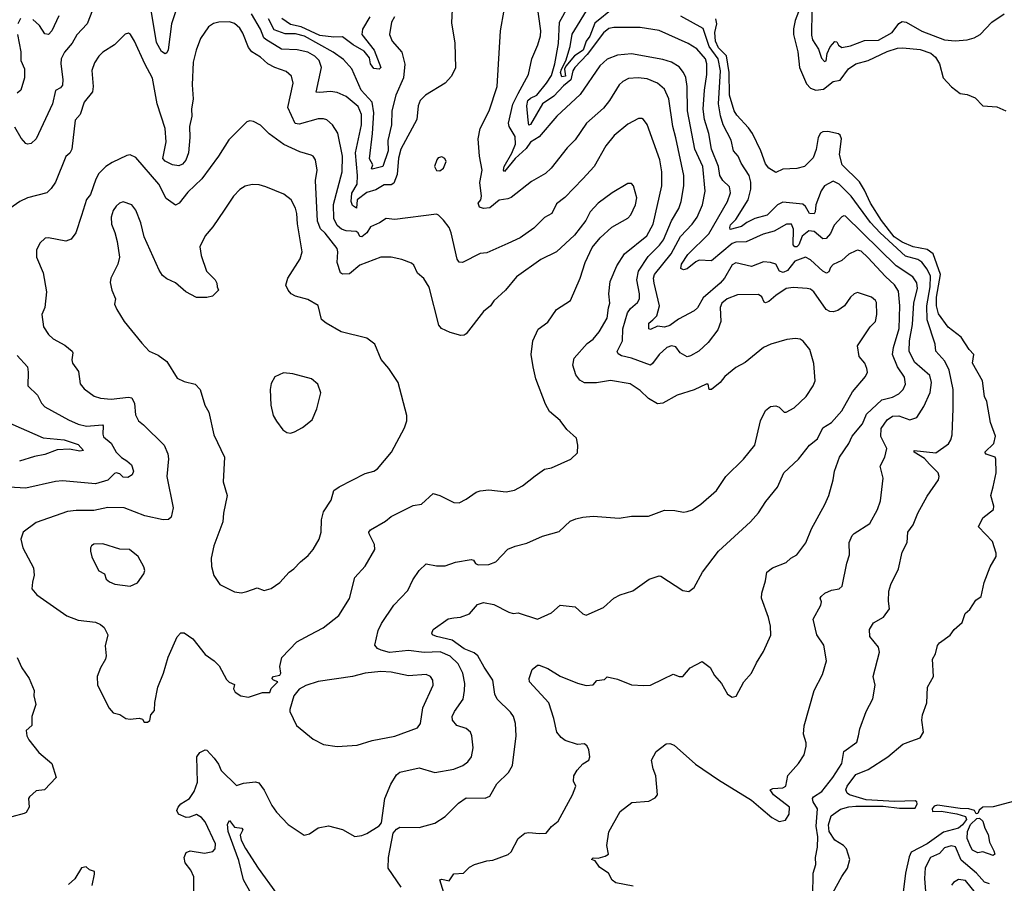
# Model space of a CAD drawing. Extents: x 1246230 to 1426786, y 660032 to 763141.
# Tile 348 of 566: x 1362810 to 1368468, y 710548 to 715509. Entities that reach past the tile are written whole.
import ezdxf

# ---------------------------------------------------------------- set-up
doc = ezdxf.new("R2010")
doc.units = 0

msp = doc.modelspace()

# ---------------------------------------------------------------- linework, layer by layer
at = {"layer": '0CON10XD'}
for points in [[(1367363, 715705), (1367360.7, 715420.7), (1367365, 715393.8), (1367400.2, 715340.2), (1367417.9, 715287.9), (1367435, 715268.8), (1367445, 715272.5), (1367450.7, 715315), (1367466.6, 715353.4), (1367495, 715384.4), (1367505, 715382), (1367515, 715363.9), (1367535, 715348.9), (1367585, 715358.5), (1367665, 715390), (1367745, 715392.3), (1367823.8, 715435), (1367861.9, 715488.1), (1367881.7, 715498.3), (1367905, 715494.6), (1367993.4, 715443.4), (1368125, 715393.8), (1368185, 715386.9), (1368255, 715392.9), (1368295, 715405.4), (1368330, 715425), (1368396.7, 715495), (1368467.1, 715542.9)], [(1363704.6, 715555), (1363682.2, 715485), (1363663, 715337), (1363655, 715318.8), (1363645, 715312.5), (1363625, 715325.8), (1363595, 715377.5), (1363554.1, 715634.1)], [(1365246.4, 710493.6), (1365225, 710566.7), (1365235, 710571.2), (1365277.5, 710562.5), (1365305, 710602.5), (1365360, 710605), (1365395, 710640), (1365424.1, 710655.9), (1365495, 710677.5), (1365529.3, 710680.7), (1365617, 710713), (1365635, 710728.8), (1365675, 710804), (1365713.3, 710835), (1365735, 710839.4), (1365797.3, 710832.7), (1365835, 710836.2), (1365866, 710874), (1365905, 710904), (1365986.2, 711056.2), (1366006, 711105), (1365992, 711135), (1365994, 711165), (1366012.7, 711197.3), (1366046.1, 711233.9), (1366080, 711255), (1366086.2, 711275), (1366080, 711315), (1366070, 711335), (1366055, 711348), (1366015, 711345.8), (1365945, 711368.6), (1365922, 711385), (1365897.1, 711415), (1365879.5, 711495), (1365850.8, 711585), (1365739.5, 711705), (1365736.7, 711725), (1365754, 711776), (1365785, 711800), (1365795, 711800), (1365845, 711781.1), (1365915, 711737.3), (1366015, 711697.3), (1366065.5, 711684.5), (1366105, 711688), (1366127.3, 711712.7), (1366170.7, 711719.3), (1366186.4, 711733.6), (1366245, 711720.5), (1366325, 711688), (1366396.4, 711683.6), (1366435, 711686.2), (1366508.6, 711721.4), (1366565, 711750), (1366600, 711735), (1366620, 711735), (1366662.5, 711785), (1366731.7, 711821.7), (1366778.3, 711788.3), (1366801.7, 711741.7), (1366843.3, 711695), (1366876.7, 711635), (1366905, 711616.7), (1366927.7, 711622.3), (1366971.2, 711705), (1367015.5, 711754.5), (1367044.2, 711815), (1367085, 711878.8), (1367126.6, 711973.4), (1367124.4, 712025), (1367112.5, 712075), (1367072.9, 712185), (1367074.2, 712215), (1367095.7, 712285), (1367103.1, 712335), (1367135, 712360.6), (1367215, 712390.8), (1367241.2, 712415), (1367275, 712434), (1367326.9, 712503.1), (1367359.4, 712585), (1367436.4, 712723.6), (1367458.9, 712775), (1367485.5, 712865), (1367492.5, 712915), (1367520, 712995), (1367573.8, 713075), (1367593.9, 713116.1), (1367652.3, 713187.7), (1367676.9, 713243.1), (1367765, 713325.3), (1367825, 713340.4), (1367861.1, 713358.9), (1367885.9, 713384.1), (1367900.4, 713415), (1367895.3, 713455), (1367853.4, 713515), (1367824.8, 713585), (1367830.4, 713625), (1367864.4, 713735), (1367868.1, 713865), (1367859.1, 713949.1), (1367836.9, 713986.9), (1367785, 714033.3), (1367683.2, 714143.2), (1367645, 714179.6), (1367625, 714185.5), (1367615, 714182.2), (1367575, 714161.5), (1367535, 714125.5), (1367485, 714102.1), (1367468.5, 714085), (1367459.9, 714060.1), (1367446.2, 714053.8), (1367424.6, 714064.6), (1367355, 714130), (1367325, 714145.6), (1367265, 714121.6), (1367221.9, 714068.1), (1367196.6, 714056.6), (1367175.2, 714065.2), (1367155.3, 714105.3), (1367125, 714113.6), (1367085, 714117.5), (1367015, 714091.5), (1366925, 714112.5), (1366905, 714100), (1366860, 714025), (1366834.7, 713995), (1366738.1, 713911.9), (1366705, 713854), (1366685, 713835.8), (1366595, 713789.4), (1366545, 713753.1), (1366515, 713743.1), (1366475, 713747.9), (1366435, 713729.4), (1366425, 713732.5), (1366425.4, 713765), (1366448.9, 713785), (1366471.8, 713808.2), (1366486.6, 713865), (1366455.3, 713995), (1366452.9, 714025), (1366458.4, 714045), (1366552.9, 714165), (1366607.1, 714262.9), (1366675.2, 714334.8), (1366703.8, 714375), (1366732.8, 714445), (1366749.7, 714525), (1366735.2, 714665), (1366689.4, 714765), (1366647.5, 714985), (1366645.3, 715125.2), (1366637.8, 715177.7), (1366625.4, 715205), (1366598.7, 715238.7), (1366555, 715264.6), (1366505, 715281.2), (1366325, 715313.9), (1366245, 715306.2), (1366185, 715282.7), (1366143.8, 715245), (1366031.3, 715078.7), (1365896.4, 714955), (1365795, 714837.1), (1365745, 714805.4), (1365720.9, 714769.1), (1365657.3, 714712.7), (1365595, 714636.2), (1365589.7, 714645), (1365594.6, 714665), (1365637.8, 714742.2), (1365658.5, 714795), (1365657.3, 714837.3), (1365622.7, 714895), (1365618.8, 714915), (1365643.1, 715023.1), (1365673.9, 715086.1), (1365733.2, 715195), (1365753.3, 715285), (1365787.9, 715365), (1365802.7, 715417.3), (1365804.7, 715445), (1365779.2, 715625)], [(1363227.9, 715565), (1363197.1, 715485), (1363138.5, 715421.5), (1363110.9, 715375), (1363067.1, 715322.9), (1363048.9, 715285), (1363045.5, 715255), (1363057.9, 715165), (1363055, 715133.3), (1363045, 715118), (1363015, 715102), (1362999.1, 715025), (1362905, 714824.3), (1362875, 714798.6), (1362855, 714794.2), (1362845, 714798), (1362818.3, 714828.3), (1362782.1, 714892.1)], [(1365297.8, 715607.8), (1365290.6, 715490.6), (1365309.4, 715375), (1365313.6, 715233.6), (1365291.4, 715185), (1365255, 715144.3), (1365142.5, 715075), (1365110.6, 715045), (1365100, 715015), (1365091.4, 714935), (1364999.7, 714765), (1364987, 714713), (1364979.7, 714620.2), (1364960.1, 714569.9), (1364945, 714560.7), (1364905, 714560.8), (1364857.2, 714532.7), (1364805, 714517.3), (1364749.3, 714475), (1364745, 714426), (1364722.3, 714442.3), (1364715.2, 714465.2), (1364718.2, 714511.8), (1364748.2, 714565), (1364750.4, 714615), (1364740.2, 714745), (1364774.8, 714905), (1364774.7, 714965), (1364755, 715011.1), (1364685, 715067.3), (1364635, 715091.2), (1364595, 715097.7), (1364535, 715090.6), (1364513.8, 715093.8), (1364544.7, 715235), (1364531.5, 715275), (1364505, 715299.1), (1364465, 715321.9), (1364405, 715336), (1364315, 715339.2), (1364224.6, 715394.6), (1364213.3, 715405), (1364194, 715455), (1364142.7, 715542.7)], [(1365002.4, 710525), (1364928, 710635), (1364929.7, 710695), (1364956.5, 710835), (1364975, 710858), (1364995, 710870.8), (1365105, 710867.3), (1365195, 710892.1), (1365255, 710931.8), (1365332.3, 711007.7), (1365375, 711037.9), (1365485, 711036.9), (1365511.1, 711048.9), (1365550.8, 711119.2), (1365618.1, 711185), (1365642.5, 711225), (1365663.1, 711395), (1365658.9, 711465), (1365647.1, 711505), (1365629.8, 711529.8), (1365553.3, 711605), (1365539.5, 711635), (1365529.1, 711715), (1365478.5, 711788.5), (1365442.9, 711855), (1365421.8, 711871.8), (1365364.1, 711895), (1365295, 711944.5), (1365204.2, 711965), (1365182.9, 711975), (1365178.9, 711985), (1365186.2, 712005), (1365272.2, 712067.8), (1365305, 712072.5), (1365343.4, 712076.6), (1365393.8, 712095), (1365440.8, 712149.2), (1365475, 712161.1), (1365535, 712148.6), (1365620, 712105), (1365645, 712098), (1365675, 712102), (1365785, 712064.3), (1365865, 712101.2), (1365915, 712145.8), (1366002.5, 712135), (1366045.7, 712095.7), (1366065, 712088), (1366165, 712131.2), (1366223.6, 712186.4), (1366260, 712205), (1366332.6, 712227.4), (1366426.7, 712295), (1366483.9, 712313.9), (1366495, 712312), (1366620.5, 712230.5), (1366655, 712223.8), (1366685, 712247.5), (1366733.8, 712335), (1366825, 712456.7), (1367010, 712625), (1367055, 712676.2), (1367098.3, 712741.7), (1367165, 712823.3), (1367201.2, 712905), (1367284.4, 712985), (1367348.1, 713065), (1367395, 713100.8), (1367424.7, 713165.3), (1367474.6, 713195.4), (1367535, 713261.4), (1367595, 713371.4), (1367670, 713460), (1367681.1, 713485), (1367677.8, 713505), (1367665.6, 713535), (1367634.8, 713574.8), (1367623.5, 713635), (1367697.5, 713745), (1367728, 713775), (1367736.4, 713816.4), (1367733.3, 713885), (1367727.5, 713895), (1367704.2, 713914.2), (1367625, 713942.5), (1367605, 713934.2), (1367585, 713915.7), (1367550, 713865), (1367510.6, 713839.4), (1367485, 713831.1), (1367465, 713833.1), (1367444.2, 713845), (1367374.4, 713945), (1367355, 713961.1), (1367335.4, 713965.4), (1367255, 713970.8), (1367215, 713964.6), (1367155, 713925.3), (1367115, 713890.4), (1367095, 713882.2), (1367087.3, 713887.3), (1367075, 713916.9), (1367055, 713930.4), (1366935, 713927.8), (1366875, 713906.4), (1366845, 713880.6), (1366834.7, 713855), (1366838.8, 713775), (1366822.4, 713727.6), (1366765.5, 713655), (1366711.9, 713605), (1366665, 713577.1), (1366645, 713572.9), (1366605, 713594.4), (1366580.6, 713630.6), (1366555.4, 713635.4), (1366529.1, 713625), (1366484.6, 713585), (1366446.9, 713533.1), (1366434.7, 713525.3), (1366325, 713565.3), (1366267.3, 713577.3), (1366248.6, 713588.6), (1366242.5, 713602.5), (1366273.9, 713665), (1366275, 713733.8), (1366302.4, 713825), (1366319.2, 713850.8), (1366360.8, 713885), (1366371.8, 713905), (1366372, 713935), (1366356.1, 714015), (1366366.6, 714065), (1366420.9, 714149.1), (1366486.8, 714213.2), (1366510, 714245), (1366555.6, 714354.4), (1366596.7, 714425), (1366611.6, 714465), (1366626, 714555), (1366626, 714614), (1366580.2, 714830.2), (1366563.7, 714895), (1366540, 715055), (1366515, 715109.5), (1366475, 715144.6), (1366415, 715170), (1366363.8, 715176.2), (1366309.1, 715170.9), (1366275.4, 715154.6), (1366255, 715135.7), (1366199.5, 715045), (1366165, 715000.6), (1366066.9, 714915), (1366001.1, 714818.9), (1365956.1, 714773.9), (1365863.7, 714656.3), (1365830.8, 714625), (1365750.2, 714579.8), (1365635, 714488), (1365615, 714479.2), (1365565, 714471.5), (1365510.9, 714429.1), (1365475, 714423.6), (1365452.6, 714432.6), (1365444.4, 714455), (1365460.4, 714475), (1365464.5, 714494.5), (1365454.4, 714574.4), (1365466.9, 714645), (1365452.2, 714725), (1365444.5, 714825.5), (1365455.5, 714885), (1365507.3, 714985), (1365553.6, 715125), (1365572.2, 715445), (1365594.5, 715565)], [(1366335, 710530.9), (1366235, 710550.6), (1366214.2, 710565), (1366194, 710605), (1366155, 710630.6), (1366140.8, 710640.8), (1366115.9, 710675.9), (1366096.7, 710685), (1366105, 710693.3), (1366135, 710692.5), (1366175, 710702.5), (1366193.3, 710715), (1366183.8, 710765), (1366195.9, 710844.1), (1366260.2, 710959.8), (1366328.3, 711011.7), (1366425, 711019.4), (1366460.7, 711039.3), (1366474.4, 711055), (1366465.2, 711165.2), (1366449.7, 711205), (1366440.4, 711255), (1366466.7, 711305), (1366525, 711348.1), (1366545, 711351.6), (1366570.5, 711340.5), (1366692.8, 711232.8), (1366825, 711142), (1367014.5, 711024.5), (1367069.1, 710979.1), (1367132, 710925), (1367175, 710902.5), (1367210.5, 710909.5), (1367232.5, 710945), (1367234.3, 710985), (1367141.9, 711055), (1367122.5, 711085), (1367137.4, 711092.6), (1367194.7, 711095.3), (1367213.1, 711105), (1367223.1, 711166.9), (1367284.6, 711235.4), (1367317.1, 711285), (1367328.6, 711335), (1367328.6, 711355), (1367313.8, 711405), (1367317.7, 711452.3), (1367375.8, 711655), (1367423.2, 711746.8), (1367445.7, 711825), (1367430.8, 711915), (1367390, 711975), (1367368.8, 712065), (1367413.8, 712145), (1367416.7, 712165), (1367410, 712185), (1367416.2, 712195), (1367436.7, 712215), (1367475, 712231.8), (1367519.8, 712240.2), (1367536.7, 712255), (1367562.4, 712387.6), (1367577.8, 712435), (1367576, 712505), (1367593.8, 712545), (1367605, 712558), (1367695.7, 712615), (1367740, 712695), (1367756.9, 712745), (1367772.5, 712875), (1367754.3, 712945), (1367781.2, 712995), (1367792.9, 713045), (1367758.4, 713115), (1367760.4, 713159.6), (1367795, 713210.4), (1367825, 713231.6), (1367862.7, 713232.7), (1367925, 713210.6), (1367965, 713222.9), (1368005, 713287.5), (1368042.7, 713367.3), (1368050.3, 713425), (1368040.7, 713465), (1367951.9, 713541.9), (1367921.8, 713605), (1367923, 713665), (1367941.3, 713758.7), (1367947.7, 713882.3), (1367968.9, 713965), (1367965, 713997.1), (1367942.3, 714032.3), (1367846.5, 714095), (1367555, 714380), (1367545, 714382.9), (1367535, 714377.5), (1367491.1, 714328.9), (1367469.7, 714280.2), (1367445, 714252.7), (1367425, 714250), (1367375, 714291.8), (1367345, 714296.7), (1367306.6, 714265), (1367287.7, 714215), (1367275, 714204.1), (1367264.1, 714204.1), (1367255, 714216.7), (1367255.9, 714305.9), (1367245, 714335.4), (1367216, 714334), (1367144.6, 714294.6), (1367082.6, 714277.4), (1366985, 714232.9), (1366925, 714230.2), (1366905, 714223), (1366785, 714123.6), (1366715, 714127.2), (1366695, 714118.1), (1366645, 714077.2), (1366625, 714072.3), (1366609.2, 714079.2), (1366612.7, 714105), (1366650, 714160), (1366770.9, 714279.1), (1366877.2, 714465), (1366895.3, 714515), (1366889.5, 714549.5), (1366850.8, 714585), (1366833.3, 714615), (1366824.7, 714665), (1366785.8, 714765), (1366769.2, 714855), (1366745.2, 714935), (1366737.8, 714995), (1366745.2, 715104.8), (1366759.3, 715195), (1366758.9, 715255), (1366750.3, 715285), (1366701.5, 715341.5), (1366652.2, 715372.2), (1366485, 715447.9), (1366375, 715464.5), (1366225, 715465.4), (1366195, 715458.9), (1366165, 715433.9), (1366071.4, 715308.6), (1366000, 715235), (1365988.7, 715215), (1365976.9, 715163.1), (1365935, 715129.1), (1365879.9, 715070.1), (1365815, 715025.6), (1365745, 714906.9), (1365735, 714904), (1365731.6, 714931.6), (1365724.5, 715015), (1365730.4, 715045), (1365745, 715059.3), (1365782.2, 715075), (1365836.4, 715145), (1365865, 715189.3), (1365885.2, 715255), (1365907, 715373), (1365912.8, 715495), (1365962.3, 715585)], [(1366225, 715577.7), (1366115, 715489.6), (1366085.7, 715414.3), (1366064.5, 715385.5), (1366048.7, 715335), (1365998.8, 715301.2), (1365948.5, 715241.5), (1365941.4, 715225), (1365945.5, 715185), (1365925, 715180.5), (1365918.3, 715205), (1365922.4, 715225), (1365947.4, 715272.6), (1365972.7, 715355), (1365984, 715426), (1366081.9, 715585)], [(1367305.4, 715605), (1367266, 715505), (1367256.2, 715456.2), (1367256.6, 715425), (1367281.9, 715325), (1367290.5, 715235), (1367330.4, 715140.4), (1367355, 715115.3), (1367385, 715103.9), (1367429.2, 715110.8), (1367485, 715154), (1367525, 715161.9), (1367572.3, 715227.7), (1367615, 715255.3), (1367685, 715275.3), (1367795, 715326.3), (1367855, 715345.2), (1367885, 715348), (1367985, 715337.6), (1368046.7, 715316.7), (1368073.1, 715293.1), (1368095.3, 715255), (1368117.6, 715175), (1368165, 715122.7), (1368215, 715085.6), (1368255, 715080), (1368300, 715060), (1368345, 715014.3), (1368425, 715007.8), (1368476.1, 714986.1)], [(1362815, 715515.5), (1362798.9, 715485)], [(1363035, 715532.2), (1362995, 715445.6), (1362975, 715424.3), (1362955, 715428.1), (1362924.4, 715475), (1362885, 715510)], [(1364964, 715526), (1364945.6, 715495), (1364935.5, 715425), (1364950, 715385), (1365005, 715322), (1365023.7, 715253.7), (1365014.7, 715175.3), (1364970.7, 715075), (1364947.4, 714985), (1364946.3, 714905), (1364924.8, 714815), (1364927.4, 714755), (1364896.2, 714665), (1364835, 714650.8), (1364831.4, 714655), (1364840, 714675), (1364819.1, 714709.1), (1364838, 714855), (1364845.7, 714974.3), (1364834.8, 715035), (1364773, 715105), (1364717.7, 715227.7), (1364669.9, 715279.9), (1364612, 715322), (1364446.6, 715415), (1364395, 715428.8), (1364335, 715427.8), (1364271.7, 715451.7), (1364239.1, 715515)], [(1364822.3, 715525), (1364778.9, 715455), (1364776.6, 715425), (1364847.1, 715335), (1364885.5, 715234.5), (1364875, 715224.5), (1364845, 715229.5), (1364826.3, 715255), (1364820.6, 715290.6), (1364789.4, 715329.4), (1364725.4, 715365), (1364665, 715410.8), (1364615, 715409.5), (1364535, 715419.4), (1364428.1, 715468.1), (1364365, 715481.6), (1364316, 715516)], [(1367753.8, 714285), (1367698.5, 714345), (1367588.2, 714495), (1367518.5, 714565), (1367485, 714581.8), (1367435, 714554.6), (1367415, 714525.4), (1367384, 714445), (1367381.4, 714405), (1367375, 714393.5), (1367348.9, 714395), (1367326.1, 714436.1), (1367309.3, 714449.3), (1367195, 714461.6), (1367165, 714445.9), (1367105, 714385.3), (1367035, 714366.7), (1366988.8, 714345), (1366958.2, 714321.8), (1366893.4, 714303.4), (1366890, 714315), (1366895, 714330), (1366925, 714362.1), (1366996.1, 714473.9), (1367011.4, 714535), (1367011.8, 714575), (1367002.4, 714615), (1366955.3, 714685.3), (1366938.5, 714725), (1366912.5, 714755), (1366898, 714818), (1366853.1, 714905), (1366837.7, 714957.7), (1366825.6, 715025), (1366837.6, 715215), (1366823.9, 715285), (1366772.4, 715355), (1366738.3, 715458.3), (1366609.7, 715529.7)], [(1367462.2, 710455), (1367533.9, 710586.1), (1367567.1, 710635), (1367580, 710685), (1367561.1, 710745), (1367544.2, 710764.2), (1367494.5, 710795), (1367460.9, 710845), (1367457.2, 710882.8), (1367473.3, 710935), (1367526.6, 710973.4), (1367575, 710987.6), (1367615, 710991.5), (1367771.3, 710991.3), (1367865, 710980), (1367955, 710979.5), (1367967.1, 711005), (1367965, 711016), (1367955, 711021.4), (1367836.8, 711016.8), (1367675, 711027.8), (1367578.8, 711055), (1367565, 711066.2), (1367557.1, 711085), (1367564.4, 711105), (1367615, 711171.9), (1367685, 711202), (1367797.8, 711275), (1367885, 711347.1), (1367930, 711365), (1367985, 711382.5), (1368003.3, 711415), (1367994.4, 711484.4), (1367997.5, 711515), (1368023.3, 711585), (1368026.8, 711675), (1368061.9, 711735), (1368055.3, 711834.7), (1368073.4, 711866.6), (1368085, 711913.3), (1368095, 711928.8), (1368157.2, 711972.8), (1368180.8, 712005), (1368225, 712046.2), (1368243.2, 712096.8), (1368269.1, 712120.9), (1368305, 712174), (1368334.5, 712195.5), (1368352.2, 712275), (1368385.9, 712365), (1368421.4, 712425), (1368422.2, 712445), (1368401.1, 712511.1), (1368320, 712595), (1368345, 712646.7), (1368406, 712695), (1368407.5, 712715), (1368391.2, 712775), (1368404.3, 712825.7), (1368420.8, 712905), (1368420, 712985), (1368415, 712995.7), (1368363.5, 713013.5), (1368355.6, 713025), (1368407.8, 713075), (1368417.3, 713117.3), (1368388.8, 713195), (1368367.5, 713315), (1368354.2, 713345), (1368342, 713435), (1368285.8, 713535), (1368292.5, 713585), (1368265.6, 713615), (1368219.6, 713685), (1368145, 713742.5), (1368089.8, 713819.8), (1368079, 713865), (1368078, 713915), (1368100.9, 714045), (1368059.3, 714165), (1368025, 714188.9), (1367944.8, 714205.2), (1367881.1, 714231.1), (1367835, 714261.6), (1367762.2, 714355), (1367699.1, 714455), (1367665, 714529.3), (1367635, 714577.2), (1367536.8, 714675), (1367520.4, 714735), (1367531.8, 714825), (1367525.5, 714845), (1367515, 714854.4), (1367453.9, 714866.1), (1367425, 714865.5), (1367411.9, 714858.1), (1367398, 714832), (1367386.7, 714763.3), (1367369.4, 714715), (1367320, 714665), (1367275, 714653.8), (1367195, 714650), (1367155, 714631.9), (1367115, 714656.9), (1367095, 714681.4), (1367069.5, 714755), (1367021.4, 714855), (1366998.7, 714888.7), (1366931.7, 714961.7), (1366916.5, 714985), (1366887.9, 715075), (1366887.2, 715205), (1366871, 715301), (1366825, 715348.4), (1366808.6, 715385), (1366804.3, 715435), (1366815.3, 715485), (1366810.3, 715515)], [(1363808.2, 710335), (1363811.2, 710585), (1363793.4, 710623.4), (1363761.4, 710665), (1363754.2, 710695), (1363766.7, 710725), (1363790, 710735), (1363871.2, 710721.2), (1363919.5, 710730.5), (1363933.3, 710745), (1363934, 710775), (1363875, 710901.2), (1363854.2, 710925), (1363825, 710942.5), (1363785, 710926.7), (1363766.4, 710926.4), (1363722.5, 710945), (1363713.3, 710965), (1363720, 710985), (1363736.2, 711005), (1363786.2, 711035), (1363813.1, 711075), (1363832.3, 711127.7), (1363828.5, 711275), (1363845, 711298.8), (1363875, 711314.3), (1363885, 711312.2), (1363926.6, 711266.6), (1363951.9, 711231.9), (1363966.9, 711195), (1364055, 711110), (1364095, 711122.5), (1364165, 711131.2), (1364183.3, 711125), (1364215, 711083.3), (1364258, 710995), (1364285, 710956.7), (1364353.3, 710885), (1364445, 710823.8), (1364475, 710831.2), (1364524.2, 710865.8), (1364585, 710878), (1364665, 710856.2), (1364735, 710816.7), (1364775, 710821.2), (1364805, 710834), (1364875, 710877.1), (1364888.8, 710895), (1364908, 711035), (1364943.5, 711116.5), (1364975, 711170), (1364994.3, 711185.7), (1365105, 711210), (1365195.7, 711184.3), (1365305, 711203.1), (1365355.4, 711224.6), (1365384.5, 711245.5), (1365406.6, 711273.4), (1365415.7, 711325), (1365408.5, 711395), (1365400.8, 711415), (1365375, 711437.8), (1365321.2, 711455), (1365297.5, 711485), (1365295.8, 711505), (1365307.5, 711535), (1365358.1, 711605), (1365366.7, 711655), (1365367.3, 711695), (1365357.1, 711755), (1365328.8, 711808.8), (1365283.3, 711853.3), (1365226.8, 711876.8), (1365135, 711874.2), (1365045, 711884.7), (1364935, 711874.1), (1364886.4, 711886.4), (1364866, 711896), (1364850.6, 711915), (1364869.8, 712000.2), (1364889.8, 712040.2), (1364960, 712145), (1365040.6, 712229.4), (1365069.5, 712290.5), (1365105, 712343.8), (1365145, 712383.3), (1365205, 712371.2), (1365255, 712372), (1365315, 712392.9), (1365405, 712407.1), (1365417.5, 712405), (1365430, 712385), (1365445, 712378), (1365505, 712379.2), (1365545.6, 712394.4), (1365615, 712467.5), (1365657.5, 712485), (1365725, 712500.8), (1365815, 712541.9), (1365910.3, 712569.7), (1365972.8, 712627.2), (1366005, 712640.6), (1366045, 712651.4), (1366105, 712657.1), (1366255, 712645.7), (1366325, 712657.5), (1366423.2, 712656.8), (1366515, 712690.8), (1366575, 712689.2), (1366625, 712680), (1366645, 712682.9), (1366676.9, 712693.1), (1366725, 712725.6), (1366814.2, 712805), (1366868.1, 712885), (1366969.4, 712985), (1367034.3, 713065), (1367066, 713205), (1367095, 713263.3), (1367125, 713286.7), (1367155, 713290), (1367175, 713283.3), (1367202.5, 713255), (1367215, 713253.8), (1367260.3, 713279.7), (1367329.2, 713345), (1367369.2, 713405), (1367380.8, 713435), (1367373.4, 713533.4), (1367351.2, 713615), (1367312.3, 713662.3), (1367295, 713673.3), (1367268.3, 713678.3), (1367217.7, 713672.3), (1367125.8, 713644.2), (1367084.3, 713625.7), (1366979.5, 713540.5), (1366925, 713510.6), (1366861.1, 713458.9), (1366835.6, 713425), (1366785, 713384.4), (1366772.5, 713385), (1366766.7, 713415), (1366755, 713415.8), (1366685, 713381.9), (1366587.1, 713352.9), (1366505, 713305.8), (1366475, 713301.4), (1366423.4, 713333.4), (1366375, 713378.6), (1366317.4, 713417.4), (1366205, 713436.9), (1366125, 713423.3), (1366055, 713423.1), (1366028.3, 713438.3), (1366005, 713468.8), (1365988.1, 713525), (1365995.6, 713565), (1366070.2, 713649.8), (1366105, 713672.9), (1366139.4, 713715), (1366185.4, 713794.6), (1366194, 713854), (1366200.3, 713879.7), (1366194.5, 713935), (1366202.7, 714005), (1366240.4, 714095), (1366285.8, 714164.2), (1366413, 714267), (1366449.7, 714335), (1366499.1, 714555), (1366500.3, 714635), (1366487.8, 714705), (1366415, 714906.7), (1366395, 714936.2), (1366385, 714942), (1366365, 714940.8), (1366305, 714909.4), (1366225.9, 714844.1), (1366177.5, 714785), (1366111.1, 714665), (1366046.5, 714595), (1365943.2, 714486.8), (1365895, 714451.4), (1365866.9, 714395), (1365826.5, 714373.5), (1365765, 714310.9), (1365685, 714256.4), (1365615, 714222.5), (1365495, 714170), (1365455, 714165.6), (1365355, 714113.8), (1365335, 714115.7), (1365323.1, 714133.1), (1365289.5, 714285), (1365276.9, 714315), (1365245, 714358), (1365216.8, 714386.8), (1365205, 714391.2), (1364965, 714360.6), (1364915, 714367.1), (1364877.4, 714342.6), (1364825, 714320), (1364804.4, 714285.6), (1364775, 714261.8), (1364765, 714264), (1364755.4, 714285), (1364743, 714293), (1364685, 714295.9), (1364658.5, 714305), (1364635, 714326.5), (1364615, 714366.2), (1364612.4, 714447.6), (1364663.6, 714635), (1364664.7, 714725), (1364637.6, 714857.6), (1364607.5, 714905), (1364575, 714934.3), (1364555, 714940.5), (1364525, 714939.1), (1364415, 714909.2), (1364393.1, 714913.1), (1364350.7, 715005), (1364380.4, 715145), (1364371.9, 715185), (1364340.9, 715210.9), (1364275, 715234), (1364235, 715255.4), (1364193.1, 715293.1), (1364144.4, 715325), (1364125, 715349.2), (1364091.9, 715431.9), (1364075, 715460.6), (1364045, 715487.8), (1364015, 715497.1), (1363955, 715494.4), (1363923.4, 715486.6), (1363895, 715469.2), (1363848.6, 715401.4), (1363823.3, 715335), (1363807.5, 715265), (1363801.1, 715135), (1363806.5, 715055), (1363796.7, 714995), (1363798.9, 714955), (1363785.5, 714895.5), (1363786.9, 714833.1), (1363779.1, 714745), (1363765, 714702.5), (1363745, 714680), (1363725, 714668.8), (1363688, 714675), (1363645, 714695.6), (1363631.7, 714711.7), (1363651.9, 714808.1), (1363646.4, 714885), (1363599.7, 715025), (1363572.4, 715172.4), (1363528.8, 715255), (1363470, 715385), (1363446.2, 715425), (1363435, 715432.5), (1363415, 715426.7), (1363355, 715365.7), (1363287.4, 715322.6), (1363265, 715300), (1363239.1, 715260.9), (1363225, 715217.5), (1363232.1, 715125), (1363227.3, 715095), (1363180.8, 715035), (1363156.9, 714965), (1363128.5, 714931.5), (1363109.4, 714765), (1363097.4, 714742.6), (1363075, 714723.3), (1363014.6, 714575.4), (1362991.1, 714538.9), (1362965, 714514.4), (1362855, 714485.6), (1362810, 714465), (1362753.8, 714425)], [(1362797.1, 715425), (1362816.5, 715325), (1362816.9, 715275), (1362836.4, 715226.4), (1362836.5, 715175), (1362817.1, 715105), (1362795, 715086.9)], [(1363545, 711472.5), (1363557, 711483), (1363562.5, 711515), (1363585, 711540), (1363586.4, 711586.4), (1363603.1, 711675), (1363635.6, 711755), (1363662.4, 711847.6), (1363715, 711963.8), (1363735, 711987.5), (1363755, 711987.5), (1363805, 711952.5), (1363875, 711862), (1363928, 711825), (1363956.7, 711796.7), (1363997.6, 711717.6), (1364013, 711703), (1364045, 711690), (1364037.5, 711665), (1364047.5, 711645), (1364080, 711625), (1364125, 711617.5), (1364205, 711644), (1364246.7, 711643.3), (1364254.2, 711665.8), (1364292.5, 711705), (1364267.5, 711715), (1364258.8, 711725), (1364267.5, 711735), (1364305, 711743.3), (1364311.2, 711755), (1364303.9, 711793.9), (1364315.8, 711845), (1364402, 711935), (1364477.5, 711975), (1364553.8, 712015), (1364643.2, 712086.8), (1364705.5, 712184.5), (1364735.5, 712304.5), (1364795, 712370), (1364851.2, 712465), (1364848, 712495), (1364817.5, 712555), (1364815.8, 712565), (1364825, 712578), (1364911.7, 712628.3), (1364944.6, 712655.4), (1365071.1, 712718.9), (1365118.8, 712725), (1365185, 712788), (1365225, 712776), (1365305, 712736.2), (1365335, 712734), (1365375.8, 712754.2), (1365432.5, 712795), (1365455, 712802), (1365505, 712807.5), (1365605, 712796), (1365654.1, 712805.9), (1365698.8, 712831.2), (1365771.4, 712888.6), (1365825, 712926), (1365865, 712934), (1365976.1, 712983.9), (1366015, 713020), (1366017.5, 713065), (1366008.8, 713105), (1365954.6, 713154.6), (1365915, 713206), (1365855, 713258.8), (1365830.6, 713300.6), (1365775.8, 713445), (1365760, 713515), (1365748.1, 713585), (1365759.2, 713665), (1365789.7, 713730.3), (1365845, 713771.2), (1365895, 713844.2), (1365975.6, 713895), (1366030.9, 714025), (1366058.5, 714115), (1366098.9, 714201.1), (1366144.6, 714255.4), (1366212.3, 714317.7), (1366305, 714369.4), (1366321.2, 714388.8), (1366348.2, 714445), (1366355.4, 714485.4), (1366338, 714555), (1366325, 714568.8), (1366305, 714568.8), (1366214, 714515), (1366134, 714455), (1366088.1, 714405), (1366062.5, 714355), (1365998.3, 714271.7), (1365895, 714176), (1365805, 714131.9), (1365665, 714031.4), (1365602, 713955), (1365535, 713893.8), (1365516.2, 713865), (1365475, 713833.3), (1365375.8, 713704.2), (1365363.9, 713696.1), (1365345, 713694.2), (1365282.9, 713712.9), (1365234.2, 713734.2), (1365218, 713755), (1365163, 713973), (1365131.7, 714021.7), (1365095, 714053.8), (1365075, 714098.8), (1365060.6, 714110.6), (1365005, 714132), (1364945, 714145.7), (1364885.5, 714144.5), (1364765, 714098.9), (1364705, 714050), (1364665, 714048.1), (1364653.1, 714055), (1364633.5, 714115), (1364638.8, 714175), (1364633.8, 714195), (1364565, 714283.1), (1364537.6, 714307.6), (1364522, 714352), (1364510.4, 714585), (1364519.6, 714645), (1364510, 714705), (1364496.9, 714725), (1364485, 714731.8), (1364420.2, 714750.2), (1364328.3, 714791.7), (1364243, 714853), (1364193.2, 714903.2), (1364154.1, 714924.1), (1364132, 714928), (1364115, 714923.3), (1364011.4, 714818.6), (1363953.1, 714725), (1363856.9, 714595), (1363775, 714517.5), (1363725.4, 714454.6), (1363705, 714444.3), (1363651.9, 714481.9), (1363609.1, 714565), (1363477.6, 714717.6), (1363445, 714733.8), (1363425, 714728.8), (1363340.6, 714689.4), (1363305, 714665.7), (1363264.3, 714625), (1363247, 714593), (1363215.8, 714505), (1363194, 714476), (1363164.6, 714385), (1363132.5, 714285), (1363105, 714248), (1363075, 714236.2), (1362975, 714255.6), (1362956.8, 714253.2), (1362926, 714225), (1362906, 714185), (1362905.8, 714145), (1362944.3, 714055), (1362963.3, 713945), (1362954.4, 713855), (1362936.2, 713815), (1362946, 713745), (1362975, 713700), (1363001.2, 713675), (1363069.5, 713639.5), (1363111.2, 713605), (1363116, 713595), (1363109.2, 713555), (1363112.9, 713535), (1363147.9, 713487.9), (1363157.9, 713417.9), (1363179.3, 713389.3), (1363237.2, 713347.2), (1363274.6, 713334.6), (1363335, 713328.2), (1363435, 713340.9), (1363455, 713336.7), (1363469.6, 713305), (1363475, 713240), (1363492.9, 713205), (1363520.7, 713180.7), (1363640, 713065), (1363661.5, 713015), (1363664.4, 712985.6), (1363655.7, 712885), (1363691.9, 712705), (1363679.7, 712650.3), (1363665, 712637.5), (1363635, 712636.7), (1363527.9, 712657.9), (1363410, 712705), (1363316.3, 712706.3), (1363235, 712689.1), (1363135, 712689.6), (1363085, 712683.6), (1362905, 712620.8), (1362830, 712565), (1362816, 712525), (1362827.5, 712475), (1362889.1, 712359.1), (1362892.3, 712317.7), (1362882.7, 712277.3), (1362879.5, 712239.5), (1362908.8, 712205), (1363081.2, 712085), (1363145, 712060), (1363245, 712047.1), (1363275, 712034), (1363295, 712016.7), (1363316, 711975), (1363301.7, 711911.7), (1363306.7, 711855), (1363303.3, 711835), (1363273.3, 711785), (1363254.2, 711735.8), (1363256.2, 711685), (1363324.1, 711554.1), (1363346.4, 711526.4), (1363385, 711516.7), (1363420, 711495), (1363445, 711491.2), (1363496.7, 711496.7), (1363515, 711490), (1363525, 711472.5), (1363545, 711472.5)], [(1365225, 714640), (1365245, 714656.7), (1365260.8, 714695), (1365252.7, 714712.7), (1365235, 714722), (1365215, 714715.8), (1365206, 714705), (1365194.3, 714665.7), (1365205, 714643.8), (1365225, 714640)], [(1364085, 712216.2), (1364115, 712224.4), (1364175, 712245.8), (1364215, 712230), (1364255, 712241.2), (1364303.9, 712276.1), (1364357.5, 712335), (1364385.9, 712354.1), (1364423.3, 712395), (1364468.3, 712431.7), (1364495.5, 712464.5), (1364530.8, 712525), (1364541.4, 712565), (1364544.3, 712635.7), (1364555, 712682.5), (1364600.3, 712749.7), (1364615.6, 712804.4), (1364645, 712826), (1364795, 712901.4), (1364843.9, 712916.1), (1364865, 712928.8), (1364946, 713025), (1365022, 713165), (1365034, 713205), (1365034.2, 713235), (1364984, 713425), (1364931.2, 713505), (1364887.7, 713557.7), (1364851.2, 713645), (1364805, 713680), (1364657.5, 713715), (1364571.2, 713765), (1364545, 713787.5), (1364525, 713866.7), (1364465, 713900.8), (1364395, 713920), (1364370, 713935), (1364352, 713955), (1364340, 713985), (1364350.8, 714025), (1364421.4, 714135), (1364432.5, 714175), (1364406.4, 714336.4), (1364402.8, 714395), (1364395, 714426), (1364369.2, 714475), (1364327.2, 714507.2), (1364225, 714548.9), (1364185, 714560.6), (1364145, 714562), (1364105, 714553.8), (1364075, 714533.8), (1364038, 714495), (1363984.2, 714415), (1363920.3, 714319.7), (1363875, 714266.7), (1363844.2, 714205), (1363852.5, 714155), (1363882.5, 714065), (1363933.3, 714015), (1363943.3, 713995), (1363943.6, 713973.6), (1363952.5, 713955), (1363918.3, 713921.7), (1363885, 713913.3), (1363825, 713913.8), (1363765, 713946), (1363705, 713997.5), (1363655, 714020.8), (1363630.3, 714040.3), (1363611.1, 714071.1), (1363525, 714262.5), (1363505, 714342.5), (1363478, 714415), (1363453.3, 714445), (1363405, 714462.5), (1363383.3, 714455), (1363365, 714438.8), (1363346.6, 714413.4), (1363334.4, 714375), (1363337.5, 714335), (1363357.3, 714287.3), (1363370, 714235), (1363383.8, 714145), (1363373.3, 714105), (1363333.8, 714025), (1363330.5, 713999.5), (1363340, 713955), (1363360, 713905), (1363353.8, 713875), (1363367.5, 713845), (1363410, 713775), (1363511.2, 713651.2), (1363554.2, 713604.2), (1363605, 713581.2), (1363656.2, 713545), (1363715, 713450), (1363755, 713430), (1363817.5, 713415), (1363846.7, 713385), (1363873.8, 713295), (1363896.2, 713255), (1363925.8, 713125), (1363985.8, 712995), (1363979.4, 712855), (1364002.5, 712775), (1363980, 712675), (1363978, 712625), (1363926.2, 712486.2), (1363909.2, 712415), (1363912.1, 712367.9), (1363925.5, 712315.5), (1363959.2, 712265), (1364045, 712221.2), (1364085, 712216.2)], [(1367368.5, 710475), (1367370, 710605), (1367384.6, 710655), (1367383.8, 710695), (1367395.4, 710755), (1367396.2, 710813.8), (1367386.2, 710875), (1367395.2, 710975), (1367369.6, 711015), (1367365.5, 711035), (1367371.5, 711045), (1367420, 711075), (1367482.4, 711155), (1367534.6, 711235), (1367546.1, 711303.9), (1367620.9, 711359.1), (1367630.5, 711395), (1367636.9, 711435), (1367674, 711535), (1367712, 711608), (1367726.2, 711685), (1367714.2, 711735.8), (1367750.8, 711875), (1367746, 711905), (1367696, 711965), (1367694.3, 712005.7), (1367715.6, 712044.4), (1367773.1, 712076.9), (1367808, 712125), (1367802.3, 712167.7), (1367804.2, 712225), (1367815.7, 712264.3), (1367860, 712355), (1367880.9, 712449.1), (1367909.2, 712505), (1367914.4, 712565), (1367943.8, 712606.2), (1367971.4, 712675), (1368025, 712771.2), (1368089.4, 712865), (1368093.5, 712885), (1368087.1, 712905), (1368037.5, 712955), (1368009, 712989), (1367950, 713025), (1367950, 713035), (1368075, 713020), (1368146.7, 713073.3), (1368161.1, 713095), (1368168.9, 713125), (1368174.6, 713275), (1368174.7, 713385), (1368151.8, 713495), (1368126.8, 713546.8), (1368074.4, 713605), (1368070, 713645), (1368025.6, 713785.6), (1368023.1, 713865), (1368041.8, 713975), (1368043, 714035), (1368025, 714076.9), (1367995, 714115.3), (1367970.7, 714130.7), (1367900.3, 714150.3), (1367753.8, 714285)], [(1362795, 713579.2), (1362854.3, 713515), (1362859.2, 713485), (1362856, 713405), (1362912.4, 713352.4), (1362935, 713306.2), (1362954, 713285), (1363090.1, 713210.1), (1363145, 713186.2), (1363194, 713174), (1363285, 713182), (1363290, 713175), (1363287.4, 713127.4), (1363291.9, 713111.9), (1363335, 713075.8), (1363364.6, 713025), (1363395, 712994.7), (1363425, 712975.4), (1363452.2, 712952.3), (1363464.6, 712915.4), (1363456.3, 712893.7), (1363431.5, 712878.5), (1363405, 712880.8), (1363385, 712899.4), (1363364.7, 712905.3), (1363355, 712902.9), (1363316.1, 712863.9), (1363245, 712843.1), (1363055, 712860), (1363015, 712856.2), (1362845, 712817.9), (1362645, 712828.9)], [(1364365, 713133.3), (1364389.5, 713140.5), (1364435, 713166.7), (1364490.5, 713209.5), (1364517.3, 713272.7), (1364541.2, 713365), (1364523.3, 713415), (1364485.7, 713445.7), (1364380, 713475), (1364325, 713480), (1364275, 713457.5), (1364255, 713420), (1364248.8, 713385), (1364252, 713295), (1364266.7, 713235), (1364285, 713202.5), (1364322.3, 713152.3), (1364345, 713137.5), (1364365, 713133.3)], [(1362722.9, 713205), (1362945, 713106.6), (1363064.8, 713094.8), (1363145, 713068.8), (1363176.6, 713033.4), (1363155, 713030.5), (1363095, 713041.4), (1363025, 713037.3), (1362955, 713010.3), (1362895, 712999.5), (1362807.8, 712972.2)], [(1363445, 712253.8), (1363486.4, 712273.6), (1363523.8, 712325), (1363528, 712345), (1363523.8, 712365), (1363491.2, 712425), (1363440, 712465), (1363385, 712468), (1363287.3, 712497.3), (1363235, 712495.7), (1363223, 712487), (1363216.2, 712475), (1363216, 712455), (1363225, 712422.5), (1363255.9, 712355.9), (1363265, 712343.3), (1363296.7, 712325), (1363306.7, 712295), (1363325, 712278.8), (1363356.1, 712266.1), (1363445, 712253.8)], [(1362796, 711845), (1362822.9, 711785), (1362864.3, 711725), (1362892.5, 711655), (1362891.5, 711625), (1362902.7, 711575), (1362879.2, 711505), (1362880, 711455), (1362846.2, 711425), (1362850.8, 711395), (1362861.3, 711371.3), (1362919.4, 711299.4), (1362993.8, 711235), (1363020, 711155), (1362952.5, 711085), (1362905, 711078.8), (1362866.1, 711043.9), (1362861.2, 711035), (1362863.3, 710985), (1362846.2, 710955), (1362835, 710948), (1362765, 710929.4)], [(1364635, 711334.3), (1364748.7, 711341.3), (1364835, 711367.9), (1364965, 711392.9), (1365095, 711440), (1365113.8, 711466.2), (1365127.1, 711555), (1365185.5, 711685), (1365184.5, 711714.5), (1365170, 711735), (1365145, 711746.4), (1365045, 711739.1), (1364945, 711761.4), (1364885, 711764.1), (1364794.6, 711755.4), (1364722.5, 711735), (1364524, 711706), (1364455, 711684.3), (1364415, 711662), (1364386, 711625), (1364363, 711547), (1364362.5, 711535), (1364401.2, 711455), (1364496.2, 711375), (1364555, 711345.7), (1364635, 711334.3)], [(1368584, 711035), (1368405, 710987.3), (1368345, 710984.6), (1368323, 710967), (1368315, 710948.1), (1368305.9, 710945.9), (1368296.4, 710965), (1368264.4, 710975.6), (1368215, 710977.1), (1368083.3, 710996.7), (1368065, 710991.5), (1368053.1, 710975), (1368055, 710959.2), (1368105, 710962.3), (1368195, 710946.4), (1368245, 710931.1), (1368250.5, 710915), (1368227.2, 710882.8), (1368205, 710864.7), (1368119.5, 710840.5), (1368024.4, 710775), (1367932.7, 710727.3), (1367920.9, 710699.1), (1367900.8, 710605), (1367872.9, 710387.1)], [(1364142.5, 710485), (1364096.6, 710566.6), (1364069.3, 710679.3), (1364008.1, 710845), (1364003.5, 710886.5), (1364015, 710907.5), (1364045, 710870.4), (1364086.7, 710865), (1364091.1, 710855), (1364076.2, 710825), (1364082.5, 710795), (1364107.2, 710747.2), (1364180.9, 710635), (1364285, 710489.4)], [(1368405, 710706.7), (1368345, 710727.5), (1368315, 710722.5), (1368285, 710738.8), (1368276, 710755), (1368254.5, 710805), (1368255.7, 710845), (1368274.6, 710885.4), (1368309.4, 710920.6), (1368325, 710922.2), (1368344.8, 710905), (1368355.3, 710865), (1368375, 710827.8), (1368383.6, 710783.6), (1368407.8, 710735), (1368413.3, 710715), (1368405, 710706.7)], [(1368383.5, 710543.5), (1368353.4, 710553.4), (1368307.9, 710605), (1368220.7, 710680.7), (1368186.9, 710756.9), (1368162.6, 710762.6), (1368125, 710751.1)], [(1368125, 710751.1), (1368095, 710718.5), (1368044.1, 710695), (1368013.3, 710636.7), (1368008.7, 710575), (1368016.2, 710475)], [(1363226.7, 710535), (1363239.3, 710600.7), (1363240, 710615), (1363210, 710625), (1363191.7, 710641.7), (1363165, 710636.2), (1363127.3, 710572.7), (1363089.7, 710540.3)], [(1368303, 710493), (1368245, 710563.9), (1368205, 710570), (1368177, 710553), (1368163.7, 710536.3)]]:
    msp.add_lwpolyline(points, dxfattribs=at)

doc.saveas('drawing.dxf')
